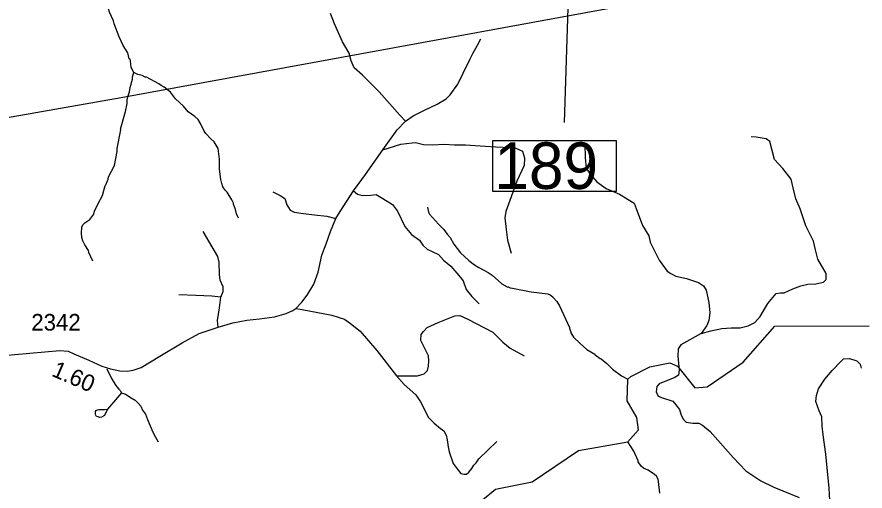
# Model space of a CAD drawing. Extents: x 1248089 to 1457196, y 820910 to 988753.
# Drawn here: x 1391144 to 1397526, y 884707 to 888272 of the extents above; entities that cross this region are included whole.
import ezdxf

# ---------------------------------------------------------------- set-up
doc = ezdxf.new("R2010")
doc.units = 0
for name, color, linetype in [('Exist Hydrographic Creek Single Shore', 7, 'Continuous'), ('Exist Hydrographic Misc Water Feature', 7, 'Continuous'), ('Exist Road Non-System Type 51', 7, 'Continuous'), ('Exist Road Secondary Structure Standard Bridge Number Label', 7, 'Continuous'), ('Exist Road Secondary Type 51 Attributed', 7, 'Continuous'), ('Exist Utilities Electrical Transmission Line', 7, 'Continuous'), ('Prop GRAU CAT1 Cell', 7, 'Continuous'), ('Prop Lane Lines', 7, 'Continuous')]:
    doc.layers.add(name, color=color, linetype=linetype)

msp = doc.modelspace()

# ---------------------------------------------------------------- linework, layer by layer
at = {"layer": 'Exist Hydrographic Creek Single Shore'}
msp.add_lwpolyline([(1394508, 884526.9), (1394745.9, 884722.4), (1395021.9, 884776), (1395369, 885011.9), (1395741.1, 885077.8), (1395821.9, 885166.9), (1395808, 885259.2), (1395735, 885385.4), (1395740.2, 885548.5), (1395764, 885568.6), (1395906.9, 885641.2), (1396057.9, 885671), (1396116, 885646.8), (1396246, 885483.4), (1396337.9, 885491.4), (1396608, 885676.3), (1396847, 885947.3), (1397556.1, 885949.5)], dxfattribs=at)
at = {"layer": 'Exist Hydrographic Misc Water Feature'}
for points in [[(1392022.8, 887854.7), (1392003.5, 887893.2), (1391998.4, 887941.3), (1391994.7, 887955.4), (1391988.8, 887957.5), (1391977.8, 888001.7), (1391943, 888058.4), (1391912.4, 888123.1), (1391874.5, 888219.9), (1391871, 888243.9), (1391840.4, 888308.6), (1391833, 888332.7), (1391830.5, 888404.7), (1391819.5, 888452.9), (1391819.9, 888468.9), (1391812.7, 888501), (1391806.6, 888566.6), (1391765, 888702), (1391760.2, 888734.6)], [(1391715.8, 886436.4), (1391685.1, 886501.1), (1391681.5, 886517.1), (1391654.4, 886557.7), (1391639.1, 886590), (1391631.6, 886614.2), (1391628.3, 886646.3), (1391631.3, 886692.1), (1391639.6, 886707.9), (1391653.9, 886723.6), (1391692.5, 886748.7), (1391723.5, 886790.1), (1391727.9, 886812), (1391748.9, 886859.5), (1391786.5, 886930.6), (1391808.1, 887006.1), (1391812.7, 887009), (1391831.1, 887053.5), (1391833.5, 887069.4), (1391877.4, 887156.5), (1391897.7, 887259.9), (1391898.2, 887283.9), (1391925.2, 887423.3), (1391923.7, 887428.3), (1391960.2, 887562.4), (1391973.5, 887622), (1391974.1, 887648), (1391978.6, 887671.9), (1391991.5, 887709.6), (1391996.1, 887741.5), (1392013.5, 887805.1), (1392013.8, 887821.1), (1392022.8, 887854.7)], [(1392810.9, 886760.1), (1392795.6, 886792.4), (1392788.3, 886824.6), (1392773.1, 886864.9), (1392773.3, 886872.9), (1392761.8, 886897.1), (1392725, 886953.9), (1392709.5, 886970.2), (1392694, 886994.5), (1392684.4, 887018.7), (1392677.2, 887050.9), (1392666.8, 887127.1), (1392668.4, 887202.9), (1392658.2, 887283.1), (1392627.3, 887333.7), (1392601.8, 887356.3), (1392564.7, 887397.1), (1392553, 887413.4), (1392526.3, 887472), (1392507, 887500.4), (1392483.5, 887524.9), (1392432.2, 887559.9), (1392397.1, 887600.7), (1392337.8, 887656.5), (1392299.5, 887706.8), (1392252.2, 887743.9), (1392228.5, 887756.4), (1392212.7, 887768.7), (1392117.8, 887818.7), (1392109.8, 887818.9), (1392086.1, 887831.4), (1392054.3, 887840.1), (1392022.8, 887854.7)], [(1394232.8, 886840.7), (1394240, 886804.5), (1394247.7, 886790.4), (1394316, 886713), (1394355.1, 886674.1), (1394380.4, 886639.5), (1394403.9, 886615), (1394430.8, 886564.5), (1394482.2, 886498.5), (1394544.2, 886442.1), (1394587.4, 886409.2), (1394619, 886388.5), (1394690.2, 886350.9), (1394719.7, 886330.2), (1394792.3, 886264.7), (1394831.8, 886243.8), (1394839.8, 886243.7), (1394855.6, 886235.3), (1394873.8, 886232), (1395012.8, 886206.1), (1395138, 886190.7), (1395156.9, 886182.7), (1395176.2, 886168.2), (1395178.1, 886162.3), (1395207.4, 886131.6), (1395226.8, 886099.2), (1395301.2, 885937.6), (1395301, 885929.7), (1395312.5, 885905.5), (1395312.4, 885897.5), (1395331.7, 885865.1), (1395381.3, 885815.5), (1395432.6, 885772.6), (1395492.9, 885737.5), (1395495.7, 885732.1), (1395532.1, 885702.8), (1395540.1, 885700.5), (1395583.4, 885665.6), (1395626.4, 885624.6), (1395693.4, 885573.3), (1395740.2, 885548.5)], [(1395982.2, 884691.4), (1395972.1, 884779.6), (1395968.4, 884795.6), (1395957, 884817.9), (1395941.3, 884832.2), (1395894, 884865.2), (1395858.3, 884880), (1395840.6, 884894.4), (1395819.3, 884926.8), (1395819.5, 884934.8), (1395785, 885007.5), (1395741.1, 885077.8)]]:
    msp.add_lwpolyline(points, dxfattribs=at)
at = {"layer": 'Exist Road Non-System Type 51'}
msp.add_line((1391929.3, 885446), (1391824.7, 885322), dxfattribs=at)
for points in [[(1394068.7, 887489.2), (1394026.1, 887535), (1393869.6, 887710.2), (1393744, 887835.8), (1393682.3, 887889.4), (1393659.6, 887943), (1393643.1, 888000.7), (1393593.7, 888085.2), (1393534, 888221.2), (1393503.1, 888297.4)], [(1396292.5, 885890.9), (1396364.4, 885912.6), (1396448.8, 885929), (1396518.8, 885935.2), (1396586.7, 885935.2), (1396646.5, 885949.7), (1396697.9, 885974.4), (1396737.1, 886019.7), (1396794.7, 886118.6), (1396858.5, 886192.8), (1396888.8, 886198), (1396917.6, 886198), (1396983.5, 886228.9), (1397043.2, 886249.5), (1397094.7, 886263.9), (1397156.4, 886266), (1397214.1, 886278.3), (1397232.6, 886298.9), (1397234.7, 886344.3), (1397170.9, 886451.4), (1397154.4, 886521.5), (1397137.9, 886587.4), (1397080.3, 886700.7), (1397039.1, 886828.5), (1397006.3, 886905.6), (1396985.7, 886988), (1396969.3, 887051.9), (1396907.5, 887132.2), (1396845.7, 887200.2), (1396827.2, 887268.2), (1396810.7, 887336.2), (1396781.9, 887356.8), (1396705.7, 887369.2), (1396668.7, 887371.3)], [(1393897.5, 887271.9), (1394033.3, 887315.6), (1394117.7, 887325.9), (1394142.4, 887328), (1394202.1, 887313.6), (1394272.1, 887311.5), (1394358.6, 887315.6), (1394436.8, 887309.5), (1394519.2, 887311.5), (1394630.4, 887303.3), (1394747.7, 887295), (1394854.8, 887290.9), (1394898, 887286.8), (1394949.5, 887262.1), (1394963.9, 887212.6), (1394961.9, 887154.9), (1394906.3, 887037.5), (1394823.9, 886808.8), (1394815.7, 886761.4), (1394826, 886672.8), (1394836.3, 886594.5), (1394863, 886495.6)], [(1395417.8, 887315.8), (1395419.9, 887214.8), (1395428.1, 887134.5), (1395456.9, 887089.1), (1395508.4, 887033.5), (1395578.4, 886982), (1395679.3, 886940.8), (1395788.4, 886872.8), (1395804.9, 886831.6), (1395852.3, 886703.8), (1395899.6, 886625.5), (1395907.9, 886578.1), (1395975.8, 886444.2), (1396037.2, 886360.7), (1396063.9, 886344.2), (1396101, 886323.6), (1396181.3, 886305.1), (1396271.9, 886276.2), (1396311, 886251.5), (1396331.6, 886218.5), (1396350.1, 886123.8), (1396358.4, 886047.5), (1396350.1, 885989.8), (1396335.7, 885952.7), (1396292.5, 885890.9)], [(1393068.9, 886957.7), (1393124.4, 886930.9), (1393159.5, 886906.2), (1393175.9, 886858.8), (1393200.6, 886819.6), (1393229.5, 886805.2), (1393299.5, 886794.9), (1393383.9, 886784.6), (1393476.5, 886774.3), (1393544.5, 886755.8)], [(1393677.6, 886964.9), (1393706.1, 886939.2), (1393741.1, 886930.9), (1393807, 886933), (1393846.1, 886937.1), (1393897.6, 886906.2), (1393969.7, 886862.9), (1394008.8, 886811.4), (1394062.3, 886696), (1394111.7, 886636.3), (1394173.5, 886593), (1394198.2, 886555.9), (1394231.2, 886525), (1394315.6, 886485.9), (1394354.7, 886442.6), (1394408.2, 886397.3), (1394468, 886327.2), (1394500.9, 886288), (1394525.6, 886222.1), (1394566.8, 886170.6), (1394622.4, 886115)], [(1392678.1, 886165.6), (1392694.6, 886206.9), (1392694.6, 886243.9), (1392671.9, 886293.4), (1392667.8, 886334.6), (1392665.7, 886429.4), (1392655.7, 886471.9), (1392544.5, 886659.4)], [(1392678.1, 886165.6), (1392610.1, 886171.8), (1392490.7, 886178), (1392361, 886182.1)], [(1392656.8, 885940.2), (1392653.4, 885990.5), (1392667.8, 886085.3), (1392678.1, 886165.6)], [(1393242.2, 886080.8), (1393291, 886073), (1393513.4, 886029.7), (1393608.1, 885998.8), (1393653.4, 885967.9), (1393727.5, 885908.2), (1393851, 885763.9), (1394001.3, 885574.4)], [(1394001.3, 885574.4), (1394075.4, 885572.4), (1394157.8, 885572.4), (1394207.2, 885588.9), (1394234, 885613.6), (1394240.1, 885646.6), (1394244.3, 885685.8), (1394240.1, 885724.9), (1394182.5, 885838.2), (1394184.6, 885885.6), (1394203.1, 885906.2), (1394231.9, 885937.1), (1394314.3, 885974.2), (1394439.9, 886023.7), (1394475.9, 886027.8), (1394537.7, 885999), (1394725, 885902.2), (1394799.2, 885825.9), (1394854.8, 885782.6), (1394961.8, 885725)], [(1396292.5, 885890.9), (1396140.1, 885806.4), (1396119.9, 885776.6), (1396117.9, 885721), (1396126.1, 885615.9), (1396122, 885578.8), (1396095.2, 885560.2), (1395977.8, 885512.8), (1395959.3, 885494.3), (1395955.2, 885453.1), (1395969.6, 885420.1), (1396002.6, 885407.8), (1396078.7, 885383), (1396103.4, 885356.3), (1396130.2, 885319.2), (1396142.6, 885278), (1396161.1, 885245), (1396179.6, 885224.4), (1396231.1, 885218.2), (1396274.3, 885218.2), (1396303.2, 885203.8), (1396360.8, 885154.3), (1396533.1, 884959.6), (1396629.8, 884858.7), (1396741, 884784.5), (1396839.8, 884737.1), (1397031.3, 884658.8)], [(1397265.5, 884548.4), (1397257.3, 884727.6), (1397230.5, 884985.2), (1397209.9, 885129.4), (1397203.8, 885195.4), (1397201.7, 885264.5), (1397181.1, 885309.8), (1397156.4, 885379.9), (1397160.5, 885425.2), (1397174.9, 885474.7), (1397224.4, 885548.9), (1397277.9, 885612.7), (1397343.8, 885680.7), (1397364.4, 885701.3), (1397409.7, 885703.4), (1397465.3, 885686.9), (1397490, 885662.2), (1397496.1, 885631.3)], [(1391819, 885626.3), (1391853.5, 885557.6), (1391882.5, 885509), (1391894.2, 885490.7), (1391909.8, 885472.4), (1391919.6, 885464.2), (1391929.3, 885446)], [(1394001.3, 885574.4), (1394059, 885508.4), (1394145.5, 885430.1), (1394181.8, 885377.9), (1394220.9, 885299.6), (1394239.4, 885262.6), (1394280.6, 885221.3), (1394319.7, 885186.3), (1394356.8, 885159.5), (1394373.3, 885128.6), (1394381.5, 885091.5), (1394389.7, 885040), (1394395.9, 885000.9), (1394426.8, 884914.3), (1394455.6, 884873.1), (1394484.4, 884840.2), (1394509.1, 884834), (1394527.7, 884834), (1394544.2, 884848.4), (1394566.8, 884877.2), (1394583.3, 884902), (1394599.7, 884918.5), (1394620.3, 884949.4), (1394754.2, 885079.2)], [(1391929.3, 885446), (1391961.1, 885435.2), (1392002.6, 885408.3), (1392034.3, 885391.7), (1392055.8, 885369.2), (1392075.3, 885344.8), (1392088.7, 885314.5), (1392110, 885286.1), (1392127.2, 885245.7), (1392167.3, 885150.8), (1392186.5, 885112.4), (1392205.8, 885076)], [(1391824.7, 885322), (1391801.6, 885276.5), (1391779.3, 885262.9), (1391765.3, 885261.2), (1391755.3, 885265.4), (1391741.4, 885267.7), (1391735.6, 885281.8), (1391733.8, 885287.8), (1391734, 885297.8), (1391736.1, 885305.8), (1391740.5, 885311.7), (1391750.6, 885317.5), (1391760.6, 885319.3), (1391776.7, 885321), (1391802.7, 885320.5), (1391824.7, 885322)]]:
    msp.add_lwpolyline(points, dxfattribs=at)
at = {"layer": 'Exist Road Secondary Structure Standard Bridge Number Label'}
msp.add_line((1395406.7, 891845.5), (1395261.1, 887478.7), dxfattribs=at)
msp.add_lwpolyline([(1394723.9, 887343.3), (1395652.8, 887343.3), (1395652.8, 886959.2), (1394723.9, 886959.2)], close=True, dxfattribs=at)
at = {"layer": 'Exist Road Secondary Type 51 Attributed'}
msp.add_lwpolyline([(1391013.6, 885723.1), (1391465.7, 885765.1), (1391529.3, 885759.3), (1391571.8, 885740), (1391683.6, 885691.7), (1391782, 885647.3), (1391847.6, 885626.1), (1391917, 885610.6), (1391973, 885608.7), (1392019.3, 885616.4), (1392079.1, 885635.7), (1392217.9, 885722.6), (1392386.8, 885820.5), (1392516, 885892), (1392656.8, 885940.2), (1392768.7, 885973.1), (1392874.8, 885992.4), (1392969.3, 886002), (1393081.2, 886017.5), (1393168.9, 886042.2), (1393221, 886065.3), (1393242.2, 886080.8), (1393288.5, 886127.1), (1393326.8, 886180.8), (1393378.9, 886261.8), (1393411.7, 886352.6), (1393438.7, 886480), (1393471.5, 886566.9), (1393502.3, 886659.5), (1393544.5, 886755.8), (1393575.4, 886810.5), (1393677.6, 886964.9), (1393766.3, 887086.6), (1393897.5, 887271.9), (1394005.5, 887424.4), (1394068.7, 887489.2), (1394124.7, 887527.8), (1394211.5, 887572.2), (1394306, 887616.6), (1394373.5, 887657.2), (1394404.4, 887686.1), (1394461.8, 887766.9), (1394502.3, 887850.8), (1394551.5, 887952.2), (1394574.6, 887998.5), (1394609.3, 888059.3), (1394635.4, 888108.6)], dxfattribs=at)
at = {"layer": 'Exist Utilities Electrical Transmission Line'}
msp.add_lwpolyline([(1387175.6, 886830.9), (1391927.4, 887667.4), (1401772.8, 889468.3)], dxfattribs=at)

# ---------------------------------------------------------------- texts
at = {"layer": 'Exist Road Secondary Structure Standard Bridge Number Label'}
msp.add_text('189', height=350, dxfattribs=at).set_placement((1394736.4, 886978.9))
at = {"layer": 'Prop GRAU CAT1 Cell'}
msp.add_text('1.60', height=125, rotation=336.66563, dxfattribs=at).set_placement((1391397.2, 885575.4))
at = {"layer": 'Prop Lane Lines'}
msp.add_text('2342', height=125, dxfattribs=at).set_placement((1391251.5, 885913.9))

doc.saveas('drawing.dxf')
